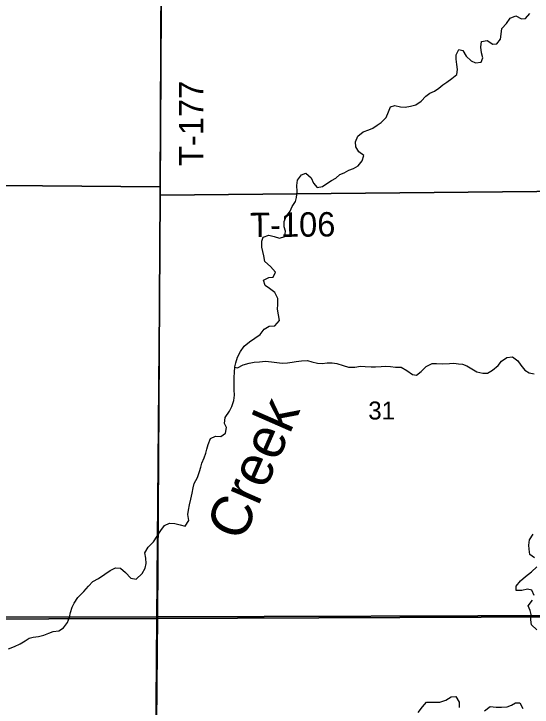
# Model space of a CAD drawing. Extents: x 1772825 to 1773716, y 1138558 to 1139032.
# Drawn here: x 1772830.846 to 1772831.449, y 1138561.027 to 1138561.834 of the extents above; entities that cross this region are included whole.
import ezdxf

# ---------------------------------------------------------------- set-up
doc = ezdxf.new("R2010")
doc.units = 0
for name, color, linetype in [('GM_X_Minor_River', 7, 'Continuous'), ('GM_X_Minor_River_Text', 7, 'Continuous'), ('GM_X_Section', 7, 'Continuous'), ('GM_X_Section_Text', 7, 'Continuous'), ('GM_X_Township', 7, 'Continuous'), ('GM_X_Township_Road_Text', 7, 'Continuous')]:
    doc.layers.add(name, color=color, linetype=linetype)

msp = doc.modelspace()

# ---------------------------------------------------------------- linework, layer by layer
at = {"layer": 'GM_X_Minor_River'}
for points in [[(1772831.13608, 1138561.57421), (1772831.14254, 1138561.57646), (1772831.14861, 1138561.57492), (1772831.15505, 1138561.57281), (1772831.16114, 1138561.57468), (1772831.16192, 1138561.58094), (1772831.16061, 1138561.58626), (1772831.16026, 1138561.59233), (1772831.16275, 1138561.59801), (1772831.16733, 1138561.60445), (1772831.16982, 1138561.60975), (1772831.17345, 1138561.61543), (1772831.17461, 1138561.62036), (1772831.1754, 1138561.62719), (1772831.17524, 1138561.63421), (1772831.17603, 1138561.64047), (1772831.18061, 1138561.64671), (1772831.18574, 1138561.64859), (1772831.19179, 1138561.64306), (1772831.19461, 1138561.63697), (1772831.19877, 1138561.63202), (1772831.20503, 1138561.63294), (1772831.20998, 1138561.63653), (1772831.2155, 1138561.64011), (1772831.22064, 1138561.64294), (1772831.2254, 1138561.64709), (1772831.23016, 1138561.64916), (1772831.23586, 1138561.65198), (1772831.241, 1138561.65424), (1772831.24651, 1138561.65706), (1772831.25128, 1138561.66312), (1772831.25302, 1138561.66918), (1772831.24734, 1138561.67357), (1772831.24376, 1138561.67928), (1772831.24359, 1138561.68497), (1772831.24609, 1138561.69179), (1772831.25256, 1138561.6967), (1772831.25884, 1138561.69914), (1772831.26359, 1138561.70121), (1772831.26854, 1138561.7046), (1772831.2733, 1138561.70781), (1772831.27902, 1138561.71348), (1772831.28189, 1138561.71992), (1772831.28438, 1138561.72579), (1772831.28932, 1138561.72729), (1772831.29596, 1138561.72574), (1772831.30127, 1138561.72553), (1772831.30754, 1138561.72683), (1772831.31362, 1138561.72814), (1772831.31971, 1138561.73266), (1772831.32524, 1138561.73815), (1772831.33, 1138561.74192), (1772831.33533, 1138561.74418), (1772831.34027, 1138561.74757), (1772831.34504, 1138561.75135), (1772831.3498, 1138561.75474), (1772831.3557, 1138561.75889), (1772831.36122, 1138561.76342), (1772831.3622, 1138561.76949), (1772831.36127, 1138561.77538), (1772831.36054, 1138561.78146), (1772831.36075, 1138561.78658), (1772831.36362, 1138561.79283), (1772831.36855, 1138561.79167), (1772831.37232, 1138561.78501), (1772831.37818, 1138561.77948), (1772831.38329, 1138561.77699), (1772831.38975, 1138561.77792), (1772831.39148, 1138561.78284), (1772831.38999, 1138561.78873), (1772831.38925, 1138561.79538), (1772831.39023, 1138561.80183), (1772831.39669, 1138561.80313), (1772831.40331, 1138561.79874), (1772831.40806, 1138561.79928), (1772831.41207, 1138561.80458), (1772831.41304, 1138561.81065), (1772831.41383, 1138561.8171), (1772831.41917, 1138561.82296), (1772831.42337, 1138561.82902), (1772831.43003, 1138561.83202), (1772831.43647, 1138561.82858), (1772831.4414, 1138561.82894), (1772831.44655, 1138561.8348)], [(1772830.85907, 1138561.10362), (1772830.86345, 1138561.10701), (1772830.86839, 1138561.10794), (1772830.87447, 1138561.10886), (1772830.88074, 1138561.11035), (1772830.88663, 1138561.11261), (1772830.89157, 1138561.11448), (1772830.89822, 1138561.1156), (1772830.90355, 1138561.11899), (1772830.90813, 1138561.12504), (1772830.91063, 1138561.13129), (1772830.9116, 1138561.1366), (1772830.91371, 1138561.14285), (1772830.91601, 1138561.14778), (1772830.92021, 1138561.1544), (1772830.92708, 1138561.1612), (1772830.9328, 1138561.16744), (1772830.93775, 1138561.17274), (1772830.94441, 1138561.17631), (1772830.95183, 1138561.18141), (1772830.95774, 1138561.18556), (1772830.9642, 1138561.18894), (1772830.96989, 1138561.18854), (1772830.97576, 1138561.18339), (1772830.98199, 1138561.17672), (1772830.98825, 1138561.17575), (1772830.99511, 1138561.18217), (1772830.99855, 1138561.18861), (1772830.9999, 1138561.19373), (1772830.99936, 1138561.20018), (1772830.99806, 1138561.20645), (1772831.00226, 1138561.21288), (1772831.00836, 1138561.21912), (1772831.01257, 1138561.22556), (1772831.01677, 1138561.23237), (1772831.02097, 1138561.23823), (1772831.02686, 1138561.24068), (1772831.03332, 1138561.24065), (1772831.03919, 1138561.23873), (1772831.04507, 1138561.23756), (1772831.04946, 1138561.244), (1772831.04817, 1138561.25102), (1772831.04895, 1138561.25595), (1772831.05011, 1138561.2624), (1772831.05185, 1138561.26866), (1772831.0534, 1138561.27586), (1772831.05456, 1138561.28212), (1772831.05572, 1138561.28705), (1772831.05955, 1138561.29424), (1772831.06204, 1138561.30087), (1772831.06358, 1138561.30618), (1772831.06455, 1138561.31092), (1772831.06724, 1138561.31717), (1772831.06935, 1138561.32248), (1772831.0705, 1138561.32722), (1772831.07205, 1138561.33252), (1772831.07473, 1138561.33953), (1772831.08044, 1138561.34217), (1772831.08689, 1138561.34195), (1772831.09203, 1138561.34553), (1772831.0932, 1138561.35236), (1772831.09094, 1138561.35711), (1772831.09192, 1138561.36394), (1772831.09688, 1138561.37132), (1772831.09956, 1138561.37662), (1772831.10168, 1138561.38383), (1772831.10266, 1138561.3899), (1772831.1023, 1138561.39635), (1772831.10234, 1138561.40584), (1772831.10218, 1138561.41096), (1772831.10258, 1138561.41646), (1772831.10318, 1138561.42291), (1772831.10414, 1138561.42765), (1772831.10626, 1138561.4341), (1772831.10951, 1138561.44072), (1772831.11391, 1138561.44697), (1772831.12019, 1138561.45226), (1772831.12647, 1138561.4564), (1772831.13237, 1138561.46055), (1772831.13696, 1138561.46699), (1772831.14285, 1138561.47038), (1772831.1495, 1138561.47073), (1772831.15484, 1138561.47697), (1772831.15373, 1138561.48343), (1772831.15262, 1138561.49007), (1772831.15321, 1138561.49558), (1772831.15286, 1138561.5026), (1772831.14966, 1138561.50944), (1772831.14342, 1138561.51421), (1772831.1385, 1138561.51784), (1772831.13644, 1138561.52392), (1772831.14271, 1138561.52693), (1772831.14746, 1138561.52729), (1772831.15052, 1138561.53335), (1772831.14448, 1138561.53983), (1772831.13805, 1138561.54555), (1772831.13675, 1138561.55239), (1772831.13544, 1138561.55733), (1772831.13432, 1138561.56245), (1772831.13454, 1138561.56929), (1772831.13608, 1138561.57421)], [(1772831.10315, 1138561.4226), (1772831.10602, 1138561.42195), (1772831.11286, 1138561.42515), (1772831.11952, 1138561.42721), (1772831.1254, 1138561.42832), (1772831.13167, 1138561.42887), (1772831.13851, 1138561.4296), (1772831.14552, 1138561.42881), (1772831.15178, 1138561.42802), (1772831.15823, 1138561.42743), (1772831.16412, 1138561.42759), (1772831.16982, 1138561.42851), (1772831.17456, 1138561.42906), (1772831.18064, 1138561.43018), (1772831.18748, 1138561.43053), (1772831.19279, 1138561.42899), (1772831.19923, 1138561.42725), (1772831.20454, 1138561.42704), (1772831.21062, 1138561.42778), (1772831.21612, 1138561.42775), (1772831.22182, 1138561.42697), (1772831.22902, 1138561.42466), (1772831.23527, 1138561.42255), (1772831.24286, 1138561.4227), (1772831.24932, 1138561.42363), (1772831.25464, 1138561.42341), (1772831.26165, 1138561.42281), (1772831.26659, 1138561.42298), (1772831.27343, 1138561.42352), (1772831.27893, 1138561.42388), (1772831.28405, 1138561.42348), (1772831.28993, 1138561.42251), (1772831.29658, 1138561.42267), (1772831.3032, 1138561.41884), (1772831.30983, 1138561.41407), (1772831.31457, 1138561.4131), (1772831.31971, 1138561.41745), (1772831.32581, 1138561.4233), (1772831.33285, 1138561.42688), (1772831.33778, 1138561.42705), (1772831.34499, 1138561.42664), (1772831.35277, 1138561.42679), (1772831.35771, 1138561.42734), (1772831.36321, 1138561.42656), (1772831.36796, 1138561.42597), (1772831.37288, 1138561.42405), (1772831.37894, 1138561.4208), (1772831.38481, 1138561.41717), (1772831.39163, 1138561.41543), (1772831.39695, 1138561.41579), (1772831.40304, 1138561.41899), (1772831.40932, 1138561.42466), (1772831.41333, 1138561.42976), (1772831.41942, 1138561.43372), (1772831.42626, 1138561.43464), (1772831.4325, 1138561.43006), (1772831.43571, 1138561.42493), (1772831.44062, 1138561.41921), (1772831.44573, 1138561.41596), (1772831.45142, 1138561.4148)], [(1772831.45184, 1138561.20055), (1772831.44654, 1138561.20418), (1772831.44562, 1138561.21063), (1772831.44507, 1138561.21538), (1772831.44585, 1138561.22164), (1772831.45025, 1138561.22807)], [(1772831.45146, 1138561.15672), (1772831.44883, 1138561.16299), (1772831.44371, 1138561.16415), (1772831.43706, 1138561.16228), (1772831.43042, 1138561.16231), (1772831.43063, 1138561.16743), (1772831.43559, 1138561.17386), (1772831.44149, 1138561.17877), (1772831.44816, 1138561.18406), (1772831.45464, 1138561.1901)], [(1772831.45433, 1138561.11666), (1772831.44828, 1138561.12238), (1772831.44754, 1138561.12827), (1772831.44795, 1138561.13453), (1772831.44664, 1138561.13928), (1772831.44457, 1138561.14441), (1772831.44954, 1138561.15103)], [(1772830.83968, 1138561.09459), (1772830.84652, 1138561.09703), (1772830.85299, 1138561.10041), (1772830.85907, 1138561.10362)], [(1772831.31631, 1138561.02047), (1772831.32127, 1138561.02671), (1772831.32623, 1138561.03238), (1772831.34179, 1138561.03232), (1772831.34864, 1138561.03476), (1772831.35492, 1138561.03871), (1772831.36023, 1138561.03907), (1772831.36419, 1138561.03222), (1772831.36416, 1138561.02596)], [(1772831.40004, 1138561.02714), (1772831.40706, 1138561.02654), (1772831.41351, 1138561.02632), (1772831.42016, 1138561.02705), (1772831.42491, 1138561.02893), (1772831.42986, 1138561.03138), (1772831.4346, 1138561.03136), (1772831.43818, 1138561.02489)], [(1772831.39357, 1138561.02242), (1772831.40004, 1138561.02714)]]:
    msp.add_lwpolyline(points, dxfattribs=at)
at = {"layer": 'GM_X_Section'}
for points in [[(1772830.51725, 1138562.14272), (1772831.01894, 1138562.13564), (1772831.0185, 1138562.12561), (1772831.01603, 1138561.6326), (1772830.51414, 1138561.63703)], [(1772831.0185, 1138562.12561), (1772831.53426, 1138562.12489), (1772831.53422, 1138561.62807), (1772831.01597, 1138561.62294), (1772831.01603, 1138561.6326)], [(1772830.51414, 1138561.63703), (1772831.01603, 1138561.6326), (1772831.01597, 1138561.62294), (1772831.01293, 1138561.13184), (1772830.50893, 1138561.13078)], [(1772831.01597, 1138561.62294), (1772831.53422, 1138561.62807), (1772831.53533, 1138561.13334), (1772831.50994, 1138561.13331), (1772831.01293, 1138561.13184)], [(1772830.50893, 1138561.13078), (1772831.01293, 1138561.13184), (1772831.00818, 1138560.6381), (1772830.48689, 1138560.63014), (1772830.4951, 1138561.13106)], [(1772831.01293, 1138561.13184), (1772831.50994, 1138561.13331), (1772831.51219, 1138560.63952), (1772831.00818, 1138560.6381)]]:
    msp.add_lwpolyline(points, close=True, dxfattribs=at)
at = {"layer": 'GM_X_Township'}
for points in [[(1772832.15791, 1138564.17965), (1772832.07162, 1138564.18008), (1772832.05379, 1138564.18026), (1772831.57061, 1138564.18189), (1772831.55632, 1138564.18189), (1772831.02016, 1138564.17622), (1772831.01209, 1138563.89095), (1772831.00516, 1138563.63942), (1772831.00509, 1138563.63557), (1772831.01227, 1138563.13562), (1772831.01836, 1138562.63353), (1772831.01894, 1138562.12536), (1772831.01622, 1138561.62783), (1772831.01179, 1138561.12989), (1772831.48414, 1138561.13158), (1772831.51166, 1138561.13178), (1772832.15791, 1138561.13315)], [(1772831.01894, 1138562.12536), (1772831.01622, 1138561.62783), (1772831.01179, 1138561.12989), (1772830.51059, 1138561.12809), (1772830.49526, 1138561.12804), (1772830.00504, 1138561.12927), (1772829.99819, 1138561.12929), (1772829.49747, 1138561.13472), (1772829.37021, 1138561.13493), (1772829.26496, 1138561.13428), (1772828.93513, 1138561.13617)], [(1772828.93513, 1138561.13617), (1772829.26496, 1138561.13428), (1772829.37021, 1138561.13493), (1772829.49747, 1138561.13472), (1772829.99819, 1138561.12929), (1772830.00504, 1138561.12927), (1772830.49526, 1138561.12804), (1772830.51059, 1138561.12809), (1772831.01179, 1138561.12989), (1772831.00806, 1138560.6364), (1772831.00657, 1138560.43995), (1772831.00428, 1138560.13753), (1772830.99963, 1138559.63002)], [(1772832.15791, 1138561.13315), (1772831.51166, 1138561.13178), (1772831.48414, 1138561.13158), (1772831.01179, 1138561.12989), (1772831.00806, 1138560.6364), (1772831.00657, 1138560.43995), (1772831.00428, 1138560.13753), (1772830.99963, 1138559.63002), (1772830.9993, 1138559.59418), (1772830.9995, 1138559.56476), (1772830.99182, 1138559.12687), (1772830.98387, 1138558.62359), (1772830.98387, 1138558.61827), (1772830.98183, 1138558.12305), (1772831.48008, 1138558.12193), (1772831.48395, 1138558.12196), (1772831.99495, 1138558.11965), (1772832.15791, 1138558.11883)]]:
    msp.add_lwpolyline(points, dxfattribs=at)

# ---------------------------------------------------------------- texts
at = {"layer": 'GM_X_Minor_River_Text'}
msp.add_text('Creek', height=0.047371, rotation=66.34379, dxfattribs=at).set_placement((1772831.11167, 1138561.21797))
at = {"layer": 'GM_X_Section_Text'}
msp.add_text('31', height=0.020928, rotation=0.00001, dxfattribs=at).set_placement((1772831.25833, 1138561.36165))
at = {"layer": 'GM_X_Township_Road_Text'}
for s, rotation, p in [('T-177', 90, (1772831.06639, 1138561.657)), ('T-106', 0.56026, (1772831.1209, 1138561.57398))]:
    msp.add_text(s, height=0.028409, rotation=rotation, dxfattribs=at).set_placement(p)

doc.saveas('drawing.dxf')
